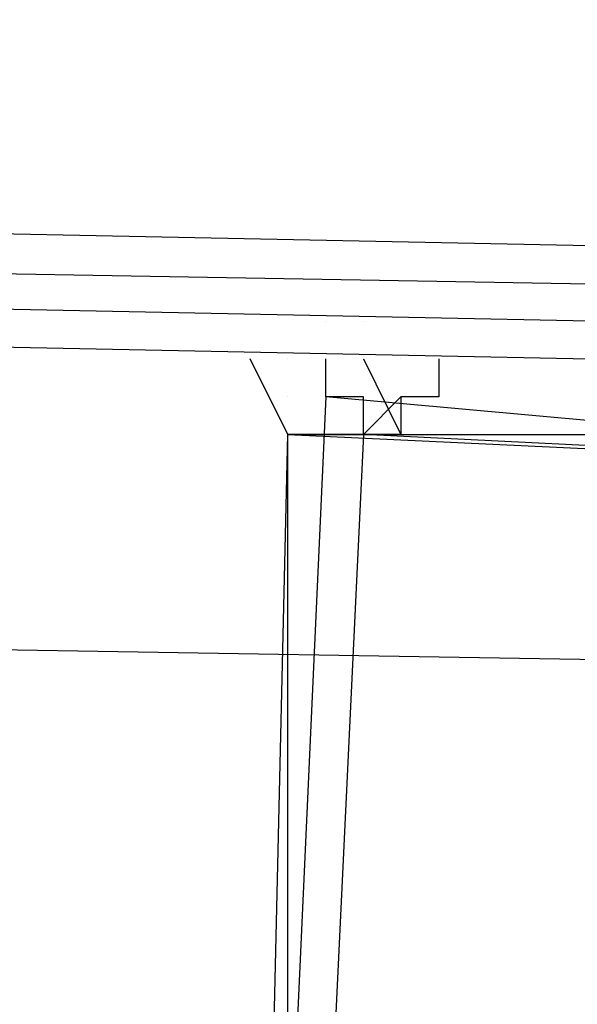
# Model space of a CAD drawing. Header units: feet. Extents: x -79 to 198, y -22 to 181.
# Tile 717 of 982: x 91.438 to 91.636, y 153.789 to 154.138. Entities that reach past the tile are written whole.
import ezdxf

# ---------------------------------------------------------------- set-up
doc = ezdxf.new("R2010")
doc.units = ezdxf.units.FT
doc.layers.add('A-AREA-UNIDAD', color=30, linetype='CONTINUOUS')
doc.layers.add('A-LINEA', color=7, linetype='CONTINUOUS')

msp = doc.modelspace()

# ---------------------------------------------------------------- linework, layer by layer
at = {"layer": 'A-AREA-UNIDAD'}
msp.add_lwpolyline([(122.848, 148.0889), (115.808, 150.2578), (115.2, 150.2578), (115.168, 150.4178), (111.328, 151.2178), (111.28, 151.3778), (104, 152.7289), (99.072, 153.3689), (92.192, 153.9022), (87.92, 153.9733), (87.92, 152.7289), (87.2, 149.8133), (91.36, 148.8889), (91.52, 148.5333), (92.672, 148.4089), (92.72, 147.2889), (92.512, 146.4889), (94.848, 146.0622), (96.96, 145.4222), (97.088, 143.9822), (93.088, 127.1644), (96.32, 126.4178)], dxfattribs=at)
at = {"layer": 'A-LINEA'}
for p, q in [((91.5467, 154.0311), (91.5467, 154.0311)), ((91.5467, 154.0311), (91.5467, 154.0311)), ((91.56, 154.0311), (91.56, 154.0311)), ((91.56, 154.0311), (91.56, 154.0311)), ((91.56, 154.0178), (91.56, 154.0178)), ((91.56, 154.0178), (91.56, 154.0178)), ((91.5733, 154.0178), (91.5733, 154.0178)), ((91.5733, 154.0178), (91.5733, 154.0178)), ((91.5733, 154.0178), (91.5733, 154.0178)), ((91.5733, 154.0178), (91.5733, 154.0178)), ((91.5333, 154.0044), (91.5333, 154.0044)), ((91.5333, 154.0044), (91.5333, 154.0044)), ((91.56, 154.0044), (91.56, 154.0044)), ((91.56, 154.0044), (91.56, 154.0044))]:
    msp.add_line(p, q, dxfattribs=at)
for points in [[(91.64, 154.0578), (87.7067, 154.1378), (87.7067, 154.1111), (91.64, 154.0444), (91.6533, 154.0444), (91.6533, 154.0578), (91.64, 154.0578)], [(91.64, 154.0578), (87.7067, 154.1378), (87.7067, 154.1111), (91.64, 154.0444), (91.6533, 154.0444), (91.6533, 154.0578), (91.64, 154.0578)], [(91.6533, 154.0311), (91.64, 154.0311), (87.7067, 154.1111), (87.7067, 154.0978), (91.64, 154.0178), (91.6533, 154.0178), (91.6533, 154.0311)], [(91.6533, 154.0311), (91.64, 154.0311), (87.7067, 154.1111), (87.7067, 154.0978), (91.64, 154.0178), (91.6533, 154.0178), (91.6533, 154.0311)], [(91.5333, 153.9911), (91.52, 154.0178), (91.52, 154.0178)], [(91.5333, 153.9911), (91.52, 154.0178), (91.52, 154.0178)], [(91.5333, 154.0178), (91.5333, 154.0178), (91.5333, 154.0178)], [(91.56, 154.0178), (91.56, 154.0178), (91.56, 154.0178), (91.56, 154.0178), (91.5733, 153.9911), (91.5733, 153.9911), (91.5467, 153.9911), (91.5467, 153.9911), (91.5467, 153.9911), (91.5467, 153.9911), (91.5467, 153.9911), (91.5467, 153.9911), (91.5467, 153.9911), (91.5333, 153.9911), (91.5333, 153.9911), (91.5333, 153.9911), (91.5333, 153.9911), (91.5333, 153.9911), (91.5333, 153.9911)], [(91.5333, 154.0178), (91.5333, 154.0178), (91.5333, 154.0178)], [(91.56, 154.0178), (91.56, 154.0178), (91.56, 154.0178), (91.56, 154.0178), (91.5733, 153.9911), (91.5733, 153.9911), (91.5467, 153.9911), (91.5467, 153.9911), (91.5467, 153.9911), (91.5467, 153.9911), (91.5467, 153.9911), (91.5467, 153.9911), (91.5467, 153.9911), (91.5333, 153.9911), (91.5333, 153.9911), (91.5333, 153.9911), (91.5333, 153.9911), (91.5333, 153.9911), (91.5333, 153.9911)], [(91.5867, 154.0178), (91.5867, 154.0178), (91.5867, 154.0178), (91.5867, 154.0044), (91.5867, 154.0044), (91.5733, 154.0044), (91.5733, 154.0044), (91.5733, 153.9911), (91.5733, 153.9911), (91.5733, 153.9911), (91.56, 153.9911), (91.56, 153.9911), (91.56, 153.9911), (91.56, 153.9911), (91.56, 153.9911), (91.56, 154.0044), (91.56, 154.0044), (91.5467, 154.0044), (91.5467, 154.0044), (91.5467, 154.0178), (91.5467, 154.0178)], [(91.5467, 154.0178), (91.5467, 154.0178), (91.5467, 154.0178)], [(91.5867, 154.0178), (91.5867, 154.0178), (91.5867, 154.0178), (91.5867, 154.0044), (91.5867, 154.0044), (91.5733, 154.0044), (91.5733, 154.0044), (91.5733, 153.9911), (91.5733, 153.9911), (91.5733, 153.9911), (91.56, 153.9911), (91.56, 153.9911), (91.56, 153.9911), (91.56, 153.9911), (91.56, 153.9911), (91.56, 154.0044), (91.56, 154.0044), (91.5467, 154.0044), (91.5467, 154.0044), (91.5467, 154.0178), (91.5467, 154.0178)], [(91.5467, 154.0178), (91.5467, 154.0178), (91.5467, 154.0178)], [(91.52, 153.4178), (91.8133, 153.4044), (91.84, 153.9778), (91.5467, 154.0044), (91.52, 153.4178)], [(91.52, 153.4178), (91.8133, 153.4044), (91.84, 153.9778), (91.5467, 154.0044), (91.52, 153.4178)], [(91.5733, 154.0044), (91.56, 153.9911), (91.56, 153.9911), (91.56, 154.0044)], [(91.5733, 154.0044), (91.56, 153.9911), (91.56, 153.9911), (91.56, 154.0044)], [(91.8133, 153.4044), (91.52, 153.4178), (91.5333, 153.9911), (91.8133, 153.9911), (91.8133, 153.4044)], [(91.8133, 153.4044), (91.52, 153.4178), (91.5333, 153.9911), (91.8133, 153.9911), (91.8133, 153.4044)], [(91.5333, 153.4311), (91.8, 153.4178), (91.8267, 153.9778), (91.56, 153.9911), (91.5333, 153.4311)], [(91.8, 153.4178), (91.5333, 153.4178), (91.5333, 153.9911), (91.8133, 153.9778), (91.8, 153.4178)], [(91.5333, 153.4311), (91.8, 153.4178), (91.8267, 153.9778), (91.56, 153.9911), (91.5333, 153.4311)], [(91.8, 153.4178), (91.5333, 153.4178), (91.5333, 153.9911), (91.8133, 153.9778), (91.8, 153.4178)]]:
    msp.add_lwpolyline(points, dxfattribs=at)
msp.add_lwpolyline([(91.5467, 153.9911), (91.5467, 153.9911), (91.5467, 153.9911), (91.5467, 153.9911)], close=True, dxfattribs=at)
msp.add_lwpolyline([(91.5467, 153.9911), (91.5467, 153.9911), (91.5467, 153.9911), (91.5467, 153.9911)], close=True, dxfattribs=at)

doc.saveas('drawing.dxf')
